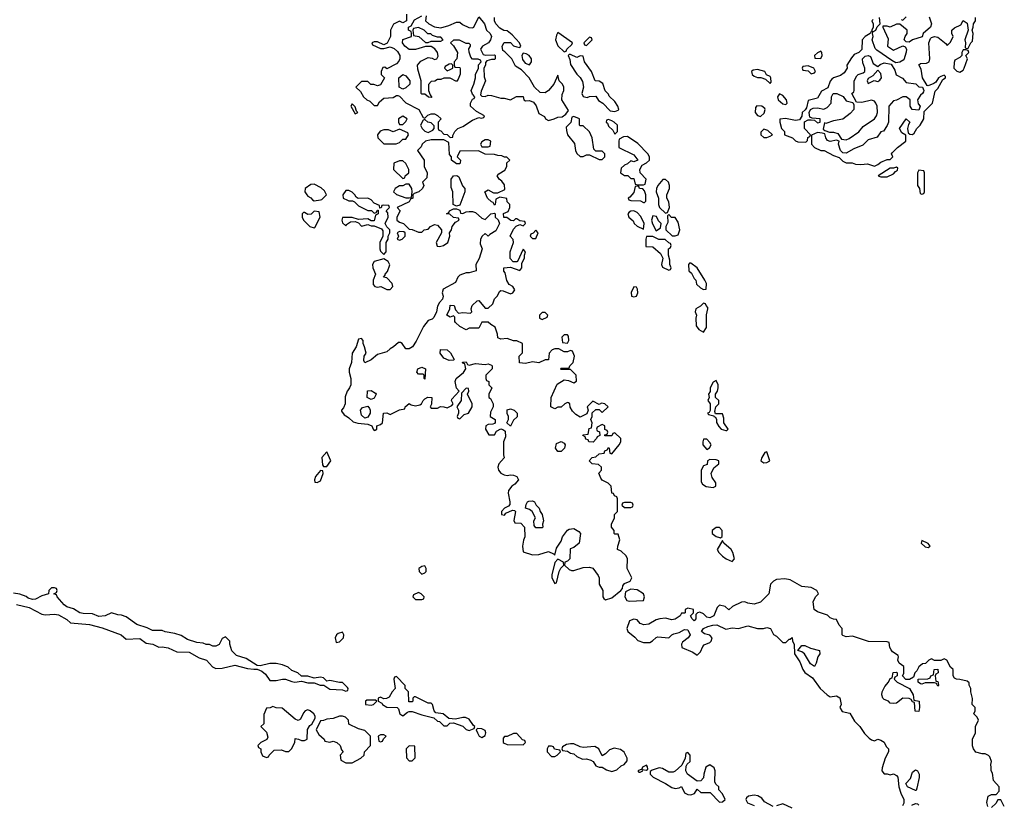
# Model space of a CAD drawing. Header units: inches. Extents: x 2701323 to 2964515, y 494916 to 722124.
# Tile 661 of 673: x 2917930 to 2924150, y 683719 to 688677. Entities that reach past the tile are written whole.
import ezdxf

# ---------------------------------------------------------------- set-up
doc = ezdxf.new("R2010")
doc.units = ezdxf.units.IN
doc.header["$MEASUREMENT"] = 0
doc.layers.add('C9618', color=7, linetype='Continuous')
doc.layers.add('C9628', color=7, linetype='Continuous')

msp = doc.modelspace()

# ---------------------------------------------------------------- linework, layer by layer
at = {"layer": 'C9618', "color": 2, "elevation": 2}
for points in [[(2919790, 687638), (2919770, 687635.3), (2919734, 687610), (2919732, 687590), (2919744.7, 687570), (2919750, 687562), (2919770, 687552), (2919779.6, 687539.6), (2919790, 687532), (2919830, 687538), (2919839, 687541), (2919868, 687570), (2919854.6, 687594.6), (2919833.6, 687613.6)], [(2919790, 687466), (2919771.6, 687448.4), (2919750, 687446), (2919730, 687458), (2919722, 687458), (2919714, 687450), (2919714, 687430), (2919722, 687410), (2919762, 687370), (2919790, 687362), (2919795.3, 687364.7), (2919828, 687430), (2919822, 687462)], [(2919870, 685946), (2919838, 685910), (2919843.6, 685863.6), (2919850, 685854), (2919870, 685854), (2919895.3, 685890)], [(2919830, 685828), (2919798, 685790), (2919792, 685770), (2919794, 685754), (2919810, 685752), (2919830, 685762), (2919848, 685810), (2919846, 685826)], [(2919970, 684806), (2919942, 684798), (2919932, 684790), (2919922, 684770), (2919930, 684742), (2919950, 684744.7), (2919975.3, 684770), (2919978, 684790)], [(2919530, 684338), (2919511.6, 684328.4), (2919490, 684326), (2919472.7, 684287.3), (2919471.6, 684228.4), (2919454, 684210), (2919490, 684174), (2919496.9, 684143.1), (2919491.2, 684128.9), (2919454, 684110), (2919434, 684090), (2919438, 684078), (2919454, 684070), (2919454, 684050), (2919464.7, 684024.7), (2919490, 684014), (2919502, 684018), (2919506, 684030), (2919538, 684062), (2919583.6, 684063.6), (2919610, 684052), (2919630, 684052), (2919648, 684070), (2919668, 684110), (2919670, 684134), (2919691.6, 684131.6), (2919710, 684122), (2919730, 684122), (2919746, 684130), (2919748.4, 684191.6), (2919763.1, 684216.9), (2919775.3, 684224.7), (2919796.4, 684263.6), (2919796.4, 684276.4), (2919788, 684290), (2919766, 684310), (2919750, 684315.3), (2919734, 684310), (2919722, 684298), (2919703.6, 684256.4), (2919690, 684248), (2919670, 684258), (2919587.3, 684327.3), (2919550, 684328)]]:
    msp.add_lwpolyline(points, close=True, dxfattribs=at)
for points in [[(2920000, 687598), (2919990, 687598), (2919972, 687570), (2919974, 687550), (2920000, 687537)], [(2920000, 687426), (2919970, 687426), (2919964.7, 687410), (2919970, 687394), (2919990, 687374), (2919996.4, 687383.6), (2920000, 687386)], [(2920000, 686332.5), (2919998, 686330), (2919986.4, 686293.6), (2919986, 686250), (2919975.3, 686224.7), (2919962, 686210), (2919963.6, 686203.6), (2919979.6, 686179.6), (2920000, 686167.8)], [(2920000, 684456.3), (2919970, 684488), (2919950, 684488), (2919890, 684502), (2919870, 684498), (2919850, 684518), (2919830, 684522), (2919790, 684515.3), (2919750, 684528), (2919710, 684528), (2919688, 684550), (2919650, 684564), (2919625.6, 684585.6), (2919590, 684601.2), (2919550, 684609), (2919510, 684609), (2919450, 684594), (2919430, 684595.3), (2919360.2, 684640.2), (2919299, 684659), (2919269.3, 684689.3), (2919258, 684730), (2919258, 684750), (2919230, 684778), (2919210, 684766), (2919190.9, 684729.1), (2919170, 684719), (2919150, 684719), (2919130, 684728.7), (2919109, 684729), (2919090, 684738), (2919050, 684742), (2918990, 684761.2), (2918950, 684786), (2918910, 684799), (2918850, 684808), (2918830, 684818), (2918770, 684818), (2918734.6, 684834.6), (2918670, 684855.3), (2918603.1, 684903.1), (2918573.6, 684913.6), (2918550, 684915.3), (2918510, 684928.7), (2918470, 684909.2), (2918430, 684906), (2918390, 684922.7), (2918330, 684924), (2918310, 684929), (2918270, 684953.2), (2918227, 684967), (2918210, 684979), (2918166, 685030), (2918162, 685042), (2918146, 685050), (2918162, 685058), (2918166, 685070), (2918162, 685082), (2918150, 685086), (2918130, 685086), (2918114, 685070), (2918111.6, 685048.4), (2918070, 685037.2), (2918030, 685015.1), (2918010, 685012.3), (2917982.5, 685022.5), (2917970, 685032.7), (2917930, 685046), (2917890, 685052.3)], [(2917910, 684981), (2917990, 684962.8), (2918070, 684921), (2918090, 684916), (2918150, 684920.7), (2918175.9, 684915.9), (2918226.8, 684886.8), (2918250, 684866), (2918370, 684856), (2918450, 684834.8), (2918570.7, 684790.7), (2918603.6, 684763.6), (2918690, 684766), (2918730, 684738), (2918770.8, 684730.8), (2918810, 684711.3), (2918830, 684714.8), (2918867.3, 684707.3), (2918922, 684682), (2918999.8, 684679.8), (2919064, 684644), (2919110.5, 684630.5), (2919148, 684588), (2919170, 684577.3), (2919210, 684578.8), (2919290, 684598), (2919370, 684578), (2919410, 684572), (2919430, 684574), (2919459.8, 684559.8), (2919482, 684542), (2919510, 684501), (2919550, 684500.5), (2919590, 684510.7), (2919610, 684510.8), (2919650, 684494), (2919669.1, 684490.9), (2919710, 684498), (2919750, 684486.8), (2919790, 684486), (2919828.4, 684471.6), (2919852, 684472), (2919890, 684447.3), (2919970, 684442), (2919990, 684434), (2920000, 684437.3)], [(2920000, 684257.9), (2919988.8, 684268.9), (2919970, 684275.3), (2919950, 684275.3), (2919910, 684262), (2919870, 684258), (2919850, 684248), (2919830, 684246), (2919802, 684190), (2919819.6, 684159.6), (2919854, 684130), (2919858, 684118), (2919890, 684112), (2919910, 684118), (2919934, 684110), (2919954, 684090), (2919963.6, 684063.6), (2919974, 684050), (2919954, 684030), (2919958, 683998), (2919990, 683982), (2920000, 683982)]]:
    msp.add_lwpolyline(points, dxfattribs=at)
at = {"layer": 'C9628', "color": 2, "elevation": 2}
for points in [[(2920372.7, 688712.7), (2920374, 688670), (2920350, 688658), (2920330, 688668), (2920291.6, 688648.4), (2920272, 688610), (2920272, 688570), (2920252, 688528), (2920230, 688518), (2920190, 688538), (2920170, 688538), (2920154, 688530), (2920158, 688518), (2920210, 688494), (2920230, 688494), (2920270, 688504.7), (2920295.3, 688495.3), (2920316.8, 688476.8), (2920331.3, 688450), (2920332, 688430), (2920325.4, 688414.6), (2920310, 688398), (2920250, 688366), (2920236.4, 688376.4), (2920224.7, 688375.3), (2920214, 688350), (2920214, 688330), (2920234, 688310), (2920210, 688266), (2920190, 688258), (2920167.3, 688267.3), (2920148.4, 688268.4), (2920130, 688286), (2920090, 688286), (2920054, 688250), (2920083.6, 688223.6), (2920102, 688190), (2920122, 688170), (2920142, 688162), (2920170, 688134), (2920190, 688134), (2920202, 688158), (2920230, 688182), (2920290, 688184.7), (2920310, 688198), (2920318, 688198), (2920330, 688194), (2920370, 688151), (2920452, 688110), (2920478, 688058), (2920490, 688054), (2920507.3, 688072.7), (2920530, 688082), (2920550, 688082), (2920570, 688072), (2920592, 688050), (2920574, 688030), (2920574, 687990), (2920578, 687978), (2920590, 687974), (2920610, 687954), (2920630, 687952), (2920650, 687932), (2920666, 687934), (2920666, 687946), (2920678, 687970), (2920698, 687990), (2920730, 688002), (2920790, 688042.8), (2920830, 688058), (2920846, 688054), (2920862, 688058), (2920866, 688070), (2920816.5, 688096.5), (2920778, 688130), (2920778, 688150), (2920790, 688174), (2920802, 688178), (2920806, 688190), (2920790, 688206), (2920782, 688230), (2920799, 688270), (2920808.7, 688310), (2920808.4, 688331.6), (2920828, 688370), (2920828.7, 688391.3), (2920846, 688410), (2920842, 688422), (2920827.3, 688427.3), (2920790, 688428), (2920780.2, 688440.2), (2920768.4, 688471.6), (2920768, 688492), (2920778, 688510), (2920778, 688518), (2920770, 688526), (2920750, 688526), (2920708.4, 688548.4), (2920670, 688548), (2920652, 688530), (2920671, 688511), (2920696, 688470), (2920691.3, 688428.7), (2920674, 688410), (2920674, 688390), (2920678, 688378), (2920710, 688374), (2920712.7, 688367.3), (2920712.7, 688332.7), (2920699.6, 688300.4), (2920690, 688286), (2920650, 688308), (2920610, 688308), (2920590, 688298), (2920570, 688298), (2920551.6, 688288.4), (2920530, 688286), (2920512.7, 688267.3), (2920512, 688230), (2920522, 688202), (2920534, 688186), (2920512.7, 688187.3), (2920490, 688206), (2920470, 688206), (2920466, 688210), (2920466, 688290), (2920444.7, 688364.7), (2920442, 688390), (2920464.7, 688415.3), (2920510, 688438), (2920534.8, 688434.8), (2920550, 688424.7), (2920566, 688430), (2920574, 688446), (2920568.7, 688470), (2920553.2, 688493.2), (2920530, 688508), (2920492.7, 688507.3), (2920430, 688488), (2920390, 688488.7), (2920362, 688510), (2920348.4, 688531.6), (2920350, 688552), (2920406, 688570), (2920406, 688590), (2920402, 688602), (2920386, 688610), (2920386, 688630), (2920402, 688638), (2920423.1, 688676.9), (2920470, 688702)], [(2920498, 688702), (2920494, 688670), (2920514, 688650), (2920550, 688632), (2920590, 688624.7), (2920640.2, 688639.8), (2920690, 688662), (2920710, 688662), (2920726.4, 688646.4), (2920767.1, 688627.1), (2920790, 688624.7), (2920798, 688630), (2920830, 688694), (2920866, 688650), (2920878, 688610), (2920902, 688590), (2920911.2, 688571.1), (2920904.7, 688550), (2920892, 688530), (2920854, 688510), (2920842, 688490), (2920858, 688458), (2920872.7, 688452.7), (2920930, 688454), (2920934, 688450), (2920934, 688430), (2920930, 688426), (2920910, 688426), (2920882, 688418), (2920872.7, 688407.3), (2920872, 688390), (2920862, 688370), (2920863.6, 688316.4), (2920872, 688290), (2920844.7, 688224.7), (2920842, 688202), (2920850, 688194), (2920870, 688192), (2920890, 688201), (2920910, 688198.8), (2920970, 688181), (2920990, 688181), (2921030, 688171.3), (2921068.8, 688191.1), (2921110, 688192), (2921114, 688170), (2921124.7, 688164.7), (2921150, 688167.3), (2921175.5, 688155.5), (2921193.4, 688133.4), (2921210, 688084.7), (2921245.4, 688065.4), (2921252, 688050), (2921270, 688041), (2921306, 688050), (2921330, 688062), (2921356.4, 688063.6), (2921380.4, 688079.6), (2921396.4, 688103.6), (2921355.3, 688170), (2921356.4, 688203.6), (2921368, 688230), (2921368, 688250), (2921358, 688270), (2921338, 688290), (2921330, 688326), (2921304.7, 688270), (2921270.6, 688229.4), (2921250, 688214), (2921217.2, 688217.2), (2921182, 688250), (2921148.7, 688310), (2921100.2, 688360.2), (2921063.1, 688383.1), (2921038, 688430), (2920994.6, 688474.6), (2920982, 688482), (2920978, 688510), (2920990, 688532), (2921030, 688532), (2921050, 688512), (2921070, 688504.7), (2921090, 688502), (2921095.3, 688510), (2921088, 688530), (2921040.4, 688580.4), (2921010, 688606), (2920988.4, 688608.4), (2920963.1, 688623.1), (2920938, 688650), (2920928.7, 688670), (2920928.8, 688691.1)], [(2923322, 688678), (2923314, 688670), (2923322, 688650), (2923322, 688630), (2923314, 688610), (2923318, 688602), (2923310, 688606), (2923302, 688590), (2923271.3, 688570), (2923251.3, 688550), (2923250.7, 688489.3), (2923230.9, 688469.1), (2923202.5, 688457.5), (2923184.5, 688435.5), (2923156, 688390), (2923158, 688370), (2923138.8, 688341.2), (2923115.3, 688324.7), (2923072, 688310), (2923059.8, 688300.2), (2923050, 688288), (2923034.4, 688245.6), (2922995.3, 688224.7), (2922970, 688182), (2922910, 688166), (2922899.6, 688120.4), (2922892.7, 688107.3), (2922874, 688090), (2922871.6, 688068.4), (2922856, 688044), (2922830, 688039), (2922767.1, 688052.9), (2922732, 688048), (2922731.3, 688030), (2922742, 687990), (2922762, 687970), (2922762, 687950), (2922811.3, 687931.3), (2922830, 687912), (2922845.4, 687905.4), (2922896.4, 687903.6), (2922907.3, 687912.7), (2922908.4, 687931.6), (2922922, 687938), (2922926, 687950), (2922888, 687990), (2922888.4, 688031.6), (2922910, 688044.7), (2922930, 688044.7), (2922950, 688042), (2922970, 688026), (2922986, 688030), (2922986, 688050), (2922935.3, 688055.3), (2922922, 688062), (2922918, 688090), (2922926, 688110), (2922942, 688118), (2922970, 688121), (2923010, 688112), (2923030, 688122), (2923055.3, 688150), (2923058, 688190), (2923068, 688210), (2923091.3, 688211.3), (2923131.3, 688191.3), (2923150, 688164.7), (2923192.7, 688152.7), (2923199.8, 688139.8), (2923198.8, 688110), (2923176.4, 688083.6), (2923130, 688049), (2923070, 688038), (2923022, 688022), (2923014, 688026), (2923005.4, 687985.4), (2923016, 687976), (2923046, 687966), (2923070, 687966), (2923097.3, 687957.3), (2923121, 687921), (2923150, 687918), (2923170, 687926.8), (2923231.6, 687968.4), (2923257.5, 688002.5), (2923329, 688050), (2923342.7, 688070), (2923349.3, 688090), (2923346, 688130), (2923339.3, 688150), (2923330, 688161.2), (2923310, 688169.2), (2923250, 688153.2), (2923216.4, 688156.4), (2923186, 688210), (2923199, 688221), (2923202, 688230), (2923202, 688290), (2923218, 688322), (2923226, 688330), (2923259.3, 688340.7), (2923268.7, 688350), (2923269, 688370), (2923255.3, 688404.7), (2923254, 688430), (2923270, 688446), (2923290, 688451.3), (2923305.4, 688445.4), (2923320.7, 688400.7), (2923350, 688382), (2923365.6, 688394.4), (2923390, 688404), (2923436, 688396), (2923458, 688358), (2923467.7, 688327.7), (2923507.9, 688307.9), (2923530, 688281), (2923590.8, 688270.8), (2923610, 688252), (2923634, 688250), (2923642, 688230), (2923639.6, 688220.4), (2923634, 688210), (2923619.6, 688200.4), (2923602, 688170), (2923606, 688146), (2923618, 688130), (2923610, 688106), (2923568, 688110), (2923555.3, 688130), (2923555.3, 688170), (2923530, 688188.7), (2923510, 688189), (2923470, 688169), (2923450, 688164), (2923420.7, 688130), (2923418.8, 688030), (2923410.8, 688009.2), (2923386.4, 687973.6), (2923370, 687968), (2923346, 687934), (2923290, 687917.2), (2923256.3, 687883.7), (2923198.5, 687861.5), (2923150, 687834), (2923130, 687835.3), (2923115.3, 687850), (2923102, 687890), (2923106, 687910), (2923090, 687915.3), (2923050, 687908), (2923034, 687914), (2923022, 687930), (2923015.3, 687955.3), (2923000.4, 687960.4), (2922970, 687964), (2922932.7, 687947.3), (2922932, 687890), (2922952, 687870), (2922990, 687851.3), (2923011, 687851), (2923070, 687818.8), (2923106, 687806), (2923130, 687782), (2923150, 687772), (2923188.4, 687771.6), (2923210, 687764.7), (2923242.8, 687762.8), (2923286.4, 687766.4), (2923330, 687751.3), (2923350, 687761), (2923370, 687776), (2923410, 687794), (2923430, 687794), (2923446, 687810), (2923438, 687830), (2923443.1, 687836.9), (2923475.3, 687870), (2923528, 687910), (2923528, 687948), (2923502, 687962), (2923488.7, 687990), (2923529.1, 688050.9), (2923554, 688030), (2923544.7, 688015.3), (2923538, 687990), (2923542, 687962), (2923552.7, 687952.7), (2923570, 687952), (2923580.4, 687959.6), (2923598, 687990), (2923618, 688010), (2923641.2, 688050), (2923643.1, 688096.9), (2923697.2, 688150), (2923714, 688226), (2923730, 688242), (2923762, 688298), (2923778, 688310), (2923778, 688318), (2923770, 688326), (2923750, 688318), (2923734, 688310), (2923716.9, 688283.1), (2923705.4, 688274.6), (2923670, 688258), (2923662, 688262), (2923634, 688310), (2923624.7, 688364.7), (2923609, 688391), (2923620.4, 688399.6), (2923658, 688402), (2923675.3, 688410), (2923679, 688430), (2923674, 688530), (2923682.7, 688557.3), (2923690, 688564.7), (2923708.8, 688571.1), (2923730, 688566), (2923783.6, 688523.6), (2923790, 688514), (2923810, 688534), (2923826, 688570), (2923818, 688590), (2923818, 688610), (2923834.6, 688625.4), (2923874.6, 688645.4), (2923890, 688672), (2923915.3, 688655.3), (2923922, 688610), (2923901, 688550), (2923904.7, 688530), (2923902, 688502), (2923910, 688494), (2923922, 688498), (2923938, 688530), (2923950, 688542), (2923954, 688590), (2923946, 688610), (2923954, 688630), (2923955.3, 688650), (2923968.7, 688670), (2923968, 688690)], [(2923675.3, 688695.3), (2923690.9, 688650.9), (2923684.7, 688630), (2923638, 688590), (2923631, 688569), (2923570, 688549), (2923550, 688535.3), (2923530, 688538), (2923518, 688550), (2923524, 688570), (2923537.2, 688590), (2923535.3, 688610), (2923490, 688648), (2923470, 688648), (2923428.8, 688628.9), (2923410, 688635.3), (2923383.6, 688636.4), (2923382, 688630), (2923415.3, 688555.3), (2923411.3, 688510), (2923450, 688484.7), (2923510, 688512), (2923524.7, 688504.7), (2923531.2, 688491.1), (2923531, 688471), (2923515.9, 688424.1), (2923490.6, 688409.4), (2923465.2, 688405.2), (2923439, 688419), (2923344, 688484), (2923334.6, 688494.6), (2923316, 688550), (2923321.2, 688570), (2923318, 688590), (2923320.4, 688599.6), (2923338, 688610), (2923347.3, 688632.7), (2923366, 688650), (2923362, 688690)], [(2923498, 688678), (2923510, 688674), (2923530, 688694)], [(2920000, 686167.8), (2920010, 686162), (2920036.9, 686136.9), (2920066.4, 686126.4), (2920130, 686122), (2920154, 686110), (2920162, 686090), (2920170, 686082), (2920176.4, 686083.6), (2920186, 686090), (2920186, 686110), (2920210, 686118), (2920222, 686130), (2920228.4, 686191.6), (2920250, 686192), (2920270, 686182), (2920330, 686212), (2920362, 686218), (2920366, 686230), (2920390, 686252), (2920403.6, 686243.6), (2920430, 686238), (2920457.2, 686242.8), (2920468, 686250), (2920478, 686270), (2920490, 686282), (2920508.8, 686291.1), (2920534, 686290), (2920532, 686248), (2920522, 686230), (2920530, 686222), (2920570, 686222), (2920588, 686232), (2920610, 686231.3), (2920630, 686224.7), (2920660.4, 686239.6), (2920668, 686250), (2920658, 686270), (2920660.4, 686279.6), (2920706, 686330), (2920688.8, 686348.9), (2920682, 686390), (2920688, 686410), (2920732.7, 686447.3), (2920748, 686470), (2920742, 686502), (2920730, 686506), (2920727.3, 686512.7), (2920750, 686514), (2920758, 686498), (2920770, 686494), (2920810, 686504.7), (2920870, 686498), (2920890, 686502), (2920910, 686494), (2920914, 686490), (2920914, 686470), (2920874, 686430), (2920874, 686410), (2920878, 686398), (2920894, 686390), (2920894, 686370), (2920912, 686350), (2920894, 686310), (2920894, 686290), (2920903.6, 686283.6), (2920922, 686250), (2920922, 686230), (2920903.6, 686196.4), (2920902, 686170), (2920934, 686150), (2920932.7, 686132.7), (2920930, 686126), (2920919.6, 686120.4), (2920890, 686118), (2920874, 686110), (2920872, 686090), (2920892.7, 686052.7), (2920930, 686054), (2920943.1, 686076.9), (2920968.7, 686091.3), (2920985.4, 686085.4), (2920996, 686076), (2920999.8, 686040.2), (2920986, 686010), (2920986.4, 685926.4), (2920991.3, 685908.7), (2920956, 685870), (2920951, 685850), (2920954.8, 685830), (2920970, 685811), (2920990, 685801), (2921010, 685796), (2921030, 685801), (2921050, 685798.8), (2921070, 685791), (2921082, 685770), (2921057.3, 685742.7), (2921038, 685730), (2921018.8, 685701.2), (2921014.8, 685685.2), (2921026.8, 685630), (2921026, 685614), (2921018, 685602), (2920992, 685590), (2920974, 685570), (2920974, 685550), (2920992.9, 685547.1), (2921002, 685558), (2921043.1, 685576.9), (2921056, 685576), (2921062, 685570), (2921052, 685512), (2921058, 685498), (2921094.8, 685494.8), (2921118, 685470), (2921122, 685410), (2921112.7, 685387.3), (2921106, 685350), (2921110, 685314), (2921170, 685296), (2921210, 685297.3), (2921270, 685316), (2921302, 685302), (2921310, 685294), (2921321.5, 685338.5), (2921350, 685382), (2921359, 685410), (2921390, 685451.3), (2921401.5, 685458.5), (2921430, 685462), (2921462, 685442), (2921472, 685430), (2921464, 685370), (2921430, 685341.2), (2921407.3, 685332.7), (2921404.7, 685270), (2921390, 685255.3), (2921374, 685250), (2921372, 685230), (2921402, 685202), (2921416.9, 685196.9), (2921430, 685196), (2921490, 685216), (2921530, 685218), (2921550, 685212), (2921585.2, 685165.2), (2921590.7, 685150), (2921590.8, 685110), (2921614.8, 685070), (2921614.8, 685030), (2921620.5, 685020.5), (2921630, 685011), (2921670, 685022.8), (2921728, 685070), (2921738, 685082), (2921740.4, 685099.6), (2921750, 685114), (2921786, 685130), (2921798, 685150), (2921768.4, 685208.4), (2921768.7, 685270), (2921762, 685290), (2921730, 685319), (2921706, 685330), (2921708, 685350), (2921722, 685390), (2921710, 685426), (2921690, 685426), (2921686, 685430), (2921686, 685450), (2921668, 685470), (2921668, 685490), (2921688, 685530), (2921688, 685550), (2921706, 685570), (2921706, 685650), (2921702, 685662), (2921687.3, 685667.3), (2921682, 685682), (2921670, 685686), (2921666, 685730), (2921648.4, 685748.4), (2921610, 685768), (2921600.2, 685780.2), (2921588.7, 685811.3), (2921606, 685830), (2921606, 685850), (2921587.3, 685867.3), (2921546, 685870), (2921528, 685890), (2921546, 685910), (2921570, 685914), (2921590, 685934), (2921622, 685938), (2921627.3, 685952.7), (2921642, 685958), (2921650, 685974), (2921654, 685970), (2921658, 685938), (2921670, 685934), (2921718, 685990), (2921728, 686010), (2921728, 686030), (2921690, 686066), (2921678, 686062), (2921671.6, 686048.4), (2921627.3, 686047.3), (2921627.3, 686052.7), (2921642, 686058), (2921646, 686070), (2921642, 686082), (2921627.3, 686087.3), (2921626, 686110), (2921610, 686118), (2921578, 686102), (2921574, 686090), (2921578, 686078), (2921592.7, 686072.7), (2921594, 686050), (2921578, 686042), (2921574, 686030), (2921552, 686008), (2921526, 686010), (2921522, 686022), (2921507.3, 686027.3), (2921502, 686042), (2921488, 686050), (2921490, 686054), (2921522, 686058), (2921527.3, 686092.7), (2921542, 686098), (2921546, 686130), (2921538, 686150), (2921546, 686170), (2921547.3, 686192.7), (2921570, 686214), (2921590, 686214), (2921610, 686194), (2921648, 686230), (2921626, 686250), (2921606, 686254), (2921590, 686246), (2921550, 686266), (2921514, 686230), (2921522, 686210), (2921512.7, 686187.3), (2921470, 686166), (2921443.1, 686183.1), (2921423.1, 686203.1), (2921408.4, 686228.4), (2921406, 686250), (2921396.4, 686256.4), (2921390, 686258), (2921374, 686250), (2921351.6, 686228.4), (2921330, 686228), (2921310, 686218), (2921286, 686230), (2921288, 686290), (2921325.2, 686374.8), (2921370, 686402), (2921396.9, 686396.9), (2921430, 686382), (2921447.3, 686392.7), (2921446, 686430), (2921410, 686466), (2921350, 686466), (2921346, 686470), (2921350, 686474), (2921390, 686474), (2921402, 686478), (2921406, 686490), (2921426, 686510), (2921435.3, 686550), (2921422, 686582), (2921410, 686586), (2921390, 686578), (2921370, 686578), (2921336.4, 686596.4), (2921310, 686598), (2921294, 686590), (2921274, 686570), (2921271.6, 686528.4), (2921250, 686528), (2921210, 686508), (2921170, 686515.3), (2921124.7, 686504.7), (2921088.4, 686508.4), (2921086, 686550), (2921107.3, 686572.7), (2921106, 686630), (2921070, 686648), (2921050, 686648), (2921010, 686662), (2920970, 686658), (2920950, 686666), (2920948.7, 686690), (2920933.6, 686733.6), (2920906, 686750), (2920890, 686766), (2920850, 686766), (2920830, 686728), (2920770, 686728), (2920750, 686718), (2920710, 686738), (2920683.1, 686763.1), (2920678, 686770), (2920678, 686798), (2920670, 686806), (2920650, 686798), (2920628, 686810), (2920648, 686850), (2920650, 686874), (2920674, 686870), (2920683.6, 686843.6), (2920702, 686822), (2920730, 686826), (2920778, 686822), (2920786, 686830), (2920782, 686850), (2920789.1, 686870.9), (2920820.4, 686899.6), (2920830, 686902), (2920870, 686854), (2920890, 686854), (2920918, 686882), (2920930, 686914), (2920948.4, 686931.6), (2920961.2, 686958.8), (2920970, 686964.7), (2920983.6, 686963.6), (2921030, 686944.7), (2921046, 686950), (2921058, 686970), (2921046, 686990), (2921023.1, 687003.1), (2921008.4, 687028.4), (2920996.4, 687076.4), (2920988.4, 687088.4), (2920988, 687110), (2921030, 687114), (2921090, 687092), (2921102, 687110), (2921102, 687138), (2921118, 687170), (2921118, 687190), (2921126, 687210), (2921110, 687226), (2921074, 687150), (2921070, 687146), (2921047.3, 687147.3), (2921028.4, 687168.4), (2921028, 687190), (2921028.7, 687210), (2921048.7, 687270), (2921048, 687288), (2921028, 687310), (2921050, 687354), (2921067.3, 687372.7), (2921090, 687382), (2921110, 687374), (2921126, 687390), (2921122, 687402), (2921090, 687406), (2921070, 687418), (2921062, 687418), (2921050, 687406), (2921032.7, 687407.3), (2921007.3, 687427.3), (2920988, 687428), (2920987.3, 687452.7), (2921015.3, 687464.7), (2921026, 687490), (2921026, 687510), (2921010, 687526), (2921007.3, 687547.3), (2920963.6, 687556.4), (2920938, 687542), (2920934, 687510), (2920930, 687506), (2920922, 687522), (2920910, 687526), (2920886, 687550), (2920868, 687590), (2920890, 687602), (2920923.6, 687583.6), (2920950, 687582), (2920995.3, 687604.7), (2920993.6, 687633.6), (2920976.5, 687656.5), (2920958, 687670), (2920946, 687690), (2920956.4, 687703.6), (2920994.6, 687725.4), (2921008, 687750), (2921008.4, 687771.6), (2921026, 687790), (2921007.3, 687807.3), (2920992.7, 687807.3), (2920976.4, 687816.4), (2920950, 687818), (2920930, 687826), (2920870, 687828), (2920828.4, 687848.4), (2920710, 687846), (2920694, 687810), (2920714, 687790), (2920712.7, 687772.7), (2920710, 687766), (2920690, 687766), (2920658, 687790), (2920658, 687810), (2920645.2, 687825.2), (2920642, 687902), (2920610, 687918), (2920530, 687918), (2920494, 687910), (2920472, 687890), (2920465.4, 687874.6), (2920442, 687850), (2920484.7, 687790), (2920484.7, 687750), (2920504.7, 687710), (2920502, 687678), (2920474, 687650), (2920482, 687630), (2920474, 687610), (2920450.9, 687589.1), (2920422, 687578), (2920414, 687570), (2920414, 687550), (2920398, 687542), (2920390, 687526), (2920314, 687490), (2920334, 687470), (2920312, 687430), (2920312, 687410), (2920330, 687398), (2920354, 687390), (2920390, 687354), (2920410, 687352), (2920450, 687334), (2920470, 687334), (2920486, 687350), (2920510, 687354), (2920526, 687370), (2920550, 687382), (2920570, 687378), (2920594, 687350), (2920594, 687330), (2920561, 687270), (2920566.8, 687246.8), (2920582.8, 687242.8), (2920608, 687250), (2920634, 687270), (2920648, 687310), (2920646, 687330), (2920658, 687350), (2920662, 687370), (2920683.1, 687396.9), (2920706, 687410), (2920702, 687422), (2920670, 687428), (2920648, 687448), (2920626, 687450), (2920642, 687458), (2920646, 687470), (2920670, 687482), (2920690, 687482), (2920710, 687474), (2920714, 687454), (2920730, 687452), (2920750, 687462), (2920770, 687464.7), (2920790, 687464.7), (2920810, 687458), (2920850, 687422), (2920870, 687414), (2920906, 687450), (2920930, 687454), (2920934, 687450), (2920934, 687430), (2920952.7, 687412.7), (2920962, 687390), (2920936.9, 687343.1), (2920899.6, 687320.4), (2920890, 687308.7), (2920870, 687326), (2920851.6, 687308.4), (2920842, 687290), (2920839.6, 687259.6), (2920851.3, 687230), (2920831.6, 687168.4), (2920812, 687130), (2920814, 687090), (2920770, 687078), (2920750, 687078), (2920710, 687062), (2920698, 687050), (2920683.6, 687016.4), (2920606, 686974), (2920598, 686950), (2920604.7, 686930), (2920602, 686910), (2920582, 686890), (2920570, 686866), (2920562, 686830), (2920545.4, 686794.6), (2920535.3, 686784.7), (2920510, 686775.3), (2920481.4, 686738.6), (2920435.3, 686644.7), (2920411.2, 686608.9), (2920390, 686598), (2920370, 686598), (2920346, 686630), (2920336.4, 686636.4), (2920323.6, 686636.4), (2920291, 686609), (2920270, 686598), (2920250, 686578), (2920190, 686562), (2920150, 686528), (2920110, 686508), (2920103.1, 686523.1), (2920105.2, 686550), (2920119, 686570), (2920109, 686610), (2920099, 686630), (2920099, 686650), (2920090, 686662), (2920070, 686658), (2920054.8, 686610), (2920030.8, 686570), (2920026, 686510), (2920011.3, 686470), (2920011.3, 686450), (2920022, 686410), (2920022, 686370), (2920014, 686350), (2920000, 686332.5)], [(2920000, 687386), (2920020.4, 687399.6), (2920050, 687402), (2920070, 687394), (2920090, 687372), (2920130, 687382), (2920150, 687374), (2920170, 687374), (2920216, 687356), (2920223.6, 687343.6), (2920224.7, 687310), (2920204.7, 687270), (2920204.7, 687230), (2920210, 687214), (2920230, 687194), (2920246, 687210), (2920246, 687270), (2920258, 687290), (2920258, 687310), (2920268, 687330), (2920268, 687350), (2920248.4, 687368.4), (2920238, 687390), (2920258, 687430), (2920256.4, 687456.4), (2920246, 687470), (2920266, 687490), (2920262, 687502), (2920230, 687506), (2920218, 687502), (2920212.7, 687487.3), (2920206, 687486), (2920202, 687502), (2920170, 687518), (2920150, 687538), (2920128.4, 687548.4), (2920068, 687548), (2920055.3, 687555.3), (2920048, 687570), (2920030, 687588), (2920010, 687598), (2920000, 687598)], [(2920000, 687537), (2920010, 687532), (2920032, 687532), (2920045.4, 687525.4), (2920070, 687501), (2920130, 687472), (2920151.6, 687471.6), (2920170, 687454), (2920182, 687458), (2920190, 687474), (2920194, 687474), (2920194, 687450), (2920178, 687442), (2920170, 687406), (2920150, 687406), (2920130, 687418), (2920070, 687415.3), (2920030, 687426), (2920000, 687426)], [(2924045.2, 683705.2), (2924039, 683730), (2924048, 683770), (2924070, 683782), (2924098, 683782), (2924118, 683802), (2924118, 683830), (2924082, 683870), (2924076.4, 683916.4), (2924066, 683930), (2924068, 683952), (2924064, 683970), (2924068.7, 683990), (2924058, 684018), (2924050, 684028), (2924030, 684038), (2924010, 684038), (2923970, 684049), (2923955.3, 684070), (2923948.8, 684088.9), (2923949, 684130), (2923968.7, 684170), (2923968, 684210), (2923986, 684250), (2923978, 684270), (2923958, 684290), (2923966, 684310), (2923966, 684330), (2923948, 684350), (2923948.4, 684388.4), (2923938, 684430), (2923938, 684450), (2923927.3, 684472.7), (2923927.3, 684487.3), (2923916.4, 684496.4), (2923870, 684508.7), (2923848.8, 684508.9), (2923836.4, 684516.4), (2923826, 684530), (2923826, 684570), (2923810, 684586), (2923786, 684630), (2923770, 684638), (2923750, 684628), (2923710, 684628), (2923690, 684638), (2923674, 684630), (2923651.6, 684608.4), (2923632.7, 684607.3), (2923610, 684588), (2923597.3, 684562.7), (2923584.7, 684550), (2923576.9, 684523.1), (2923551.3, 684508.7), (2923528.7, 684508.7), (2923506, 684530), (2923515.3, 684544.7), (2923515.3, 684590), (2923486, 684610), (2923478, 684630), (2923482, 684650), (2923479, 684659), (2923443.1, 684683.1), (2923434.6, 684694.6), (2923426, 684710), (2923422, 684742), (2923410, 684746), (2923291.6, 684748.4), (2923190, 684782), (2923150, 684778), (2923130, 684786), (2923126, 684790), (2923126, 684830), (2923106, 684850), (2923090, 684886), (2923070, 684888), (2923050, 684898), (2923033.2, 684913.2), (2922970, 684935.3), (2922949.3, 684949.3), (2922942, 684998), (2922958, 685030), (2922975.3, 685050), (2922966, 685070), (2922930, 685088.7), (2922870, 685095.3), (2922796.5, 685136.5), (2922763.1, 685143.1), (2922710, 685139), (2922692, 685130), (2922672, 685110), (2922662, 685050), (2922610, 684995.3), (2922570, 684982.7), (2922529.5, 684989.5), (2922510, 684999), (2922490, 684997.2), (2922432, 684970), (2922410, 684948), (2922386, 684970), (2922350, 684978), (2922336.9, 684963.1), (2922316, 684910), (2922290, 684897.2), (2922270, 684901.2), (2922250, 684922), (2922226, 684934), (2922211.6, 684928.4), (2922202, 684918), (2922202, 684890), (2922190, 684878), (2922178, 684890), (2922168, 684910), (2922186, 684930), (2922186, 684950), (2922150, 684958), (2922134, 684950), (2922134, 684930), (2922130, 684926), (2922110, 684926), (2922102, 684910), (2922070, 684889.2), (2922050, 684884), (2922010, 684895.1), (2921974, 684890), (2921950, 684884), (2921903.5, 684856.5), (2921873.2, 684853.2), (2921850, 684862), (2921830, 684884), (2921810, 684889), (2921782, 684878), (2921764.7, 684830), (2921772, 684810), (2921815.9, 684775.9), (2921834, 684754), (2921870, 684741), (2921910, 684742), (2921928.4, 684751.6), (2921950, 684774), (2921962, 684778), (2922030, 684771), (2922049.5, 684790.5), (2922063.3, 684796.7), (2922095.1, 684804.9), (2922130, 684822.8), (2922150, 684822), (2922164.7, 684790), (2922152, 684770), (2922116.9, 684743.1), (2922111.3, 684730), (2922112, 684710), (2922181.4, 684681.4), (2922210, 684662), (2922230, 684682), (2922244.7, 684715.3), (2922254, 684726), (2922290, 684741), (2922299, 684750), (2922304, 684770), (2922290, 684788.7), (2922255.3, 684795.3), (2922238, 684810), (2922249.1, 684830.9), (2922276.5, 684843.5), (2922309.1, 684850.9), (2922333.2, 684853.2), (2922390, 684824.7), (2922430, 684833.4), (2922470, 684830.7), (2922530, 684847.7), (2922590, 684830.7), (2922629.1, 684830.9), (2922650, 684836), (2922672, 684830), (2922691.6, 684791.6), (2922710, 684782), (2922750, 684742), (2922770, 684742), (2922790, 684762), (2922798, 684762), (2922810, 684774), (2922812, 684750), (2922822, 684730), (2922824.7, 684670), (2922859.3, 684619.3), (2922877.3, 684570), (2922890, 684551), (2922938, 684518), (2922986, 684450), (2923030, 684411.3), (2923050, 684398), (2923090, 684404.7), (2923110, 684392), (2923118.8, 684350), (2923111.3, 684330), (2923124.7, 684304.7), (2923174, 684294), (2923204.5, 684244.5), (2923238, 684210), (2923266.8, 684166.8), (2923296.8, 684136.8), (2923310, 684126), (2923330, 684121), (2923351.2, 684131.1), (2923370, 684124.7), (2923390, 684111.3), (2923404.5, 684084.5), (2923418, 684070), (2923418, 684050), (2923397.3, 684010), (2923378, 683950), (2923376, 683930), (2923390, 683911.3), (2923410, 683911.3), (2923430, 683904.7), (2923450.9, 683910.9), (2923470, 683902), (2923478, 683890), (2923484.7, 683830), (2923496, 683790), (2923516, 683750), (2923514.8, 683725.2), (2923506, 683710)], [(2920000, 684437.3), (2920002, 684438), (2920006, 684450), (2920000, 684456.3)], [(2920000, 683982), (2920030, 683982), (2920086, 684010), (2920106, 684030), (2920108.4, 684051.6), (2920146, 684090), (2920146, 684150), (2920110, 684186), (2920070, 684195.3), (2920010, 684226), (2920008, 684250), (2920000, 684257.9)], [(2922690, 683706), (2922634.6, 683734.6), (2922617.2, 683757.2), (2922592.7, 683772.7), (2922570, 683776), (2922534, 683770), (2922521, 683759), (2922518, 683750), (2922527.3, 683727.3), (2922570.7, 683710.7)], [(2922810, 683694), (2922750, 683722), (2922711.6, 683708.4)], [(2923565.6, 683714.4), (2923590, 683724.7), (2923602, 683722), (2923610, 683714)], [(2924150, 683706), (2924127.3, 683747.3), (2924110, 683748), (2924096, 683724), (2924070, 683698)]]:
    msp.add_lwpolyline(points, dxfattribs=at)
for points in [[(2920450, 688628), (2920418, 688622), (2920414, 688610), (2920418, 688578), (2920451.6, 688571.6), (2920492.7, 688532.7), (2920510, 688532), (2920530, 688542), (2920590, 688542), (2920606, 688550), (2920590, 688566), (2920570, 688566), (2920538, 688578), (2920527.3, 688587.3), (2920508.4, 688588.4), (2920486, 688610)], [(2921330, 688595.3), (2921320.7, 688579.3), (2921314.8, 688550), (2921330, 688512), (2921370, 688474), (2921382, 688478), (2921386, 688490), (2921419, 688521), (2921422, 688530)], [(2921530, 688566), (2921494, 688530), (2921498, 688518), (2921510, 688514), (2921546, 688550), (2921542, 688562)], [(2921110, 688466), (2921102, 688450), (2921106.4, 688426.4), (2921122.8, 688402.8), (2921150, 688391.3), (2921164, 688410), (2921164, 688430), (2921148, 688450), (2921130, 688462)], [(2921410, 688458), (2921402, 688458), (2921394, 688450), (2921404.7, 688424.7), (2921410, 688394), (2921450, 688332), (2921471.2, 688311.1), (2921486.4, 688286.4), (2921491.3, 688250), (2921481, 688210), (2921490, 688192), (2921514, 688186), (2921530, 688192), (2921570, 688194), (2921585.4, 688165.4), (2921614, 688150), (2921661, 688101), (2921690, 688096), (2921710, 688104.7), (2921715.3, 688110), (2921708.7, 688130), (2921690, 688159), (2921654, 688194), (2921650, 688206), (2921628.4, 688228.4), (2921613.6, 688273.6), (2921590, 688288), (2921566, 688290), (2921542, 688350), (2921499, 688410), (2921490, 688446), (2921470, 688448), (2921450, 688438)], [(2922990, 688478), (2922970, 688468), (2922952, 688450), (2922954, 688434), (2922990, 688432), (2922999, 688450), (2922998, 688470)], [(2923910, 688486), (2923890, 688486), (2923882, 688470), (2923882, 688450), (2923870, 688438), (2923838, 688422), (2923832.7, 688407.3), (2923832, 688370), (2923850, 688352), (2923870, 688346), (2923890, 688358), (2923897.2, 688370), (2923918, 688430), (2923906, 688450), (2923926, 688470), (2923922, 688482)], [(2920658, 688398), (2920643.6, 688396.4), (2920618, 688382), (2920614, 688370), (2920630, 688354), (2920650, 688362), (2920666, 688370), (2920666, 688390)], [(2922910, 688386), (2922878, 688382), (2922874, 688370), (2922878, 688358), (2922910, 688354), (2922930, 688334), (2922950, 688342), (2922958, 688350), (2922946, 688370)], [(2920350, 688238), (2920328, 688250), (2920326, 688310), (2920350, 688331.3), (2920370, 688322), (2920394, 688290), (2920394, 688270), (2920370, 688246)], [(2922590, 688361.2), (2922562.8, 688357.2), (2922552, 688350), (2922558, 688330), (2922570, 688321), (2922590, 688311.3), (2922611.3, 688311.3), (2922642, 688302), (2922670, 688274), (2922678, 688282), (2922675.3, 688310), (2922670, 688318), (2922648, 688328), (2922638, 688350)], [(2923350, 688358), (2923318.8, 688321.2), (2923290, 688306), (2923284.7, 688290), (2923290, 688274), (2923328, 688292), (2923350, 688286), (2923364.7, 688295.3), (2923374, 688310), (2923370, 688338)], [(2922730, 688208), (2922718, 688190), (2922721, 688170), (2922750, 688146), (2922770, 688142), (2922778, 688150), (2922774, 688170), (2922750, 688198)], [(2920030, 688146), (2920022, 688130), (2920050, 688082), (2920066, 688090), (2920058, 688098), (2920050, 688126)], [(2922586.4, 688133.6), (2922578, 688122), (2922576, 688090), (2922590, 688071.3), (2922610, 688066), (2922633.6, 688086.4), (2922639, 688110), (2922636.5, 688116.5), (2922618, 688130)], [(2920350, 688068), (2920322, 688050), (2920322, 688030), (2920330, 688014), (2920350, 688014), (2920370, 688034), (2920378, 688050)], [(2921430, 688066), (2921418, 688062), (2921412.7, 688027.3), (2921382, 687998), (2921383.6, 687976.4), (2921391.3, 687950), (2921434.8, 687894.8), (2921441, 687850), (2921450, 687832), (2921470, 687812), (2921490, 687812), (2921510, 687822), (2921530, 687822), (2921590, 687794), (2921610, 687794), (2921626, 687810), (2921626, 687830), (2921610, 687846), (2921570, 687846), (2921558, 687858), (2921546.6, 687930), (2921530, 687968.7), (2921490, 688006), (2921470, 688006), (2921466, 688010), (2921466, 688050)], [(2920490, 688046), (2920478, 688042), (2920462, 688010), (2920472, 687990), (2920490, 687972), (2920510, 687964.7), (2920540.4, 687979.6), (2920548, 687990), (2920547.3, 688007.3), (2920530, 688026), (2920508.4, 688028.4)], [(2921650, 688046), (2921638, 688042), (2921634, 688030), (2921643.6, 688023.6), (2921650, 688004.7), (2921678, 687978), (2921690, 687954), (2921706, 687970), (2921706, 688010), (2921686, 688030), (2921670, 688038)], [(2920330, 687986), (2920290, 687968.7), (2920260.4, 687980.4), (2920230, 687981.2), (2920207.1, 687972.9), (2920191, 687950), (2920192, 687930), (2920230, 687892), (2920308.4, 687891.6), (2920330, 687902), (2920350, 687922), (2920370, 687922), (2920386, 687950), (2920382, 687962)], [(2921770, 687938), (2921743.6, 687936.4), (2921718, 687922), (2921714, 687910), (2921714, 687870), (2921810, 687822), (2921834, 687790), (2921810, 687778), (2921790, 687786), (2921770, 687766), (2921750, 687758), (2921730, 687738), (2921724.7, 687710), (2921750, 687692), (2921771.6, 687691.6), (2921790, 687674), (2921810, 687674), (2921818, 687638), (2921832.7, 687632.7), (2921870, 687634), (2921882, 687638), (2921888, 687670), (2921848.7, 687708.7), (2921848, 687730), (2921862, 687758), (2921890, 687772), (2921908, 687790), (2921908, 687810), (2921898, 687830), (2921835.6, 687895.6)], [(2922630, 687986), (2922612.7, 687967.3), (2922612, 687950), (2922630, 687932), (2922650, 687932), (2922670, 687942), (2922686, 687950), (2922656.4, 687976.4)], [(2920890, 687918), (2920870, 687918), (2920850, 687906), (2920842, 687890), (2920850, 687874), (2920890, 687874), (2920902, 687878), (2920906, 687910)], [(2920350, 687786), (2920330, 687786), (2920294, 687770), (2920292, 687730), (2920350, 687674), (2920362, 687678), (2920366, 687690), (2920388, 687710), (2920388.7, 687730), (2920370, 687768)], [(2923470, 687746), (2923450, 687738), (2923430, 687738), (2923354, 687690), (2923370, 687684.7), (2923410, 687684.7), (2923450, 687702), (2923462, 687718), (2923474.6, 687725.4), (2923478, 687738)], [(2920690, 687498), (2920668, 687510), (2920666, 687590), (2920656.4, 687616.4), (2920655.3, 687670), (2920671.3, 687691.3), (2920692, 687692), (2920703.6, 687683.6), (2920726.4, 687626.4), (2920742, 687610), (2920742, 687590), (2920710, 687506)], [(2923610, 687726), (2923602, 687710), (2923602, 687630), (2923614, 687610), (2923618, 687578), (2923630, 687574), (2923642, 687578), (2923646, 687590), (2923646, 687710), (2923642, 687722)], [(2920390, 687638), (2920370, 687638), (2920350, 687628), (2920330, 687628), (2920302, 687610), (2920292, 687590), (2920310, 687572), (2920370, 687551.3), (2920390, 687552), (2920406, 687554), (2920408.7, 687590), (2920408, 687610)], [(2921830, 687626), (2921818, 687622), (2921810, 687586), (2921784.7, 687555.3), (2921774, 687550), (2921778, 687538), (2921790, 687534), (2921852, 687532), (2921870, 687522), (2921878, 687522), (2921886, 687530), (2921886, 687570), (2921876.4, 687596.4), (2921867.3, 687607.3), (2921846, 687610), (2921842, 687622)], [(2922010, 687668), (2921992.7, 687667.3), (2921962, 687630), (2921952, 687610), (2921951.3, 687590), (2921964.7, 687550), (2921964.7, 687510), (2921971.2, 687491.1), (2922010, 687454), (2922022, 687458), (2922035.3, 687490), (2922030, 687526), (2922019, 687550), (2922019, 687570), (2922034, 687610), (2922034, 687630), (2922028, 687650)], [(2921810, 687468.7), (2921790, 687468), (2921779.6, 687460.4), (2921772, 687450), (2921778, 687430), (2921806, 687406), (2921811.3, 687390), (2921830, 687371.3), (2921870, 687354), (2921874, 687390), (2921852.9, 687432.9), (2921830, 687458)], [(2921930, 687438), (2921921, 687410), (2921926.8, 687386.8), (2921950, 687342), (2921979, 687361), (2921982, 687390), (2921966, 687406), (2921953.2, 687433.2)], [(2922030, 687446), (2922022, 687438), (2922023.6, 687396.4), (2922012, 687370), (2922012, 687350), (2922051.3, 687311.3), (2922070, 687311), (2922090, 687318), (2922101.2, 687350), (2922090, 687398), (2922070, 687428), (2922048, 687428)], [(2920330, 687338), (2920314, 687330), (2920322, 687310), (2920314, 687290), (2920330, 687284.7), (2920346, 687290), (2920366, 687310), (2920366, 687330), (2920356.4, 687336.4)], [(2921190, 687346), (2921172.7, 687327.3), (2921158, 687322), (2921154, 687310), (2921170, 687294), (2921190, 687294), (2921206, 687330)], [(2921930, 687308), (2921890, 687306), (2921884.7, 687290), (2921884.7, 687244.7), (2921930, 687241), (2921978.8, 687198.8), (2921992, 687170), (2921984.7, 687130), (2921990, 687114), (2922030, 687094), (2922042, 687098), (2922046, 687110), (2922038, 687130), (2922038, 687158), (2922028, 687190), (2922028, 687230), (2922042, 687238), (2922046, 687250), (2922042, 687262), (2922030, 687266), (2922007.3, 687287.3), (2921968.4, 687288.4)], [(2920230, 687166), (2920170, 687148), (2920158, 687130), (2920161, 687110), (2920178, 687070), (2920162.8, 687030), (2920163.5, 687003.5), (2920174, 686990), (2920190, 686986), (2920211.3, 686991.3), (2920250, 686972), (2920270, 686972), (2920288, 686990), (2920282, 687010), (2920250, 687046), (2920228.7, 687050), (2920238, 687062), (2920238, 687070), (2920254, 687086), (2920267.3, 687127.3), (2920258, 687150)], [(2922170, 687138), (2922162, 687138), (2922154, 687130), (2922158, 687090), (2922174.4, 687074.4), (2922190, 687042), (2922202, 687030), (2922205.4, 687005.4), (2922230, 686982), (2922250, 686972), (2922266, 686974), (2922268.7, 687010), (2922259, 687030), (2922210, 687108)], [(2921810, 686988), (2921792.7, 686952.7), (2921794, 686930), (2921810, 686926), (2921826, 686930), (2921835.3, 686950), (2921833.6, 686973.6), (2921827.3, 686987.3)], [(2922250, 686886), (2922230, 686866), (2922202, 686850), (2922198, 686830), (2922204.7, 686810), (2922201, 686790), (2922203.5, 686743.5), (2922219.6, 686719.6), (2922250, 686702), (2922269, 686731), (2922269, 686811), (2922278, 686850), (2922278, 686858), (2922266, 686870), (2922262, 686882)], [(2921250, 686826), (2921230, 686826), (2921214, 686810), (2921214, 686790), (2921230, 686782), (2921262, 686798), (2921266, 686810)], [(2921390, 686686), (2921370, 686686), (2921354, 686670), (2921358, 686638), (2921390, 686634), (2921398, 686650), (2921396.4, 686676.4)], [(2920643.1, 686523.1), (2920610, 686538), (2920586, 686570), (2920587.3, 686592.7), (2920631.3, 686591.3), (2920650.9, 686570.9), (2920674, 686530), (2920670, 686526)], [(2920490, 686406), (2920486, 686410), (2920486, 686430), (2920478, 686438), (2920450, 686438), (2920438, 686450), (2920446, 686470), (2920470, 686482), (2920494, 686470)], [(2922330, 686398), (2922310, 686386), (2922292, 686350), (2922292, 686328), (2922282, 686310), (2922284.7, 686290), (2922278, 686270), (2922292, 686250), (2922292, 686208), (2922284.7, 686195.3), (2922274, 686190), (2922282, 686182), (2922314, 686174), (2922314, 686170), (2922324.7, 686164.7), (2922331, 686151), (2922331.3, 686131.3), (2922346.4, 686106.4), (2922362, 686090), (2922390, 686082), (2922398, 686082), (2922406, 686090), (2922378, 686130), (2922378, 686158), (2922370, 686186), (2922326, 686186), (2922322, 686202), (2922328.4, 686231.6), (2922346, 686250), (2922346, 686270), (2922326, 686290), (2922326, 686310), (2922338, 686330), (2922342, 686350), (2922342, 686370)], [(2920150, 686278), (2920126, 686290), (2920127.3, 686332.7), (2920150, 686334), (2920178, 686318), (2920182, 686310), (2920170, 686286)], [(2920750, 686348), (2920722, 686318), (2920718, 686270), (2920692, 686230), (2920702, 686210), (2920702, 686190), (2920694, 686170), (2920698, 686158), (2920710, 686154), (2920738, 686182), (2920766, 686190), (2920788, 686230), (2920788.7, 686250), (2920758, 686310), (2920768, 686330), (2920766, 686346)], [(2920110, 686158), (2920090, 686178), (2920082, 686210), (2920094.6, 686225.4), (2920130, 686234), (2920139.8, 686219.8), (2920144.7, 686210), (2920144.7, 686190), (2920130, 686166)], [(2921030, 686108.7), (2921008, 686130), (2921018, 686150), (2921018, 686170), (2921009, 686189), (2921009.2, 686210.8), (2921030, 686218), (2921054, 686210), (2921072, 686190), (2921071.6, 686168.4), (2921050, 686146)], [(2921330, 685948), (2921315.3, 685970), (2921322, 685998), (2921350, 686011.3), (2921370, 686002), (2921376, 685990), (2921370.9, 685969.1), (2921350, 685948.7)], [(2922270, 686026), (2922250, 686026), (2922244.7, 686010), (2922246, 685990), (2922270, 685962), (2922288, 685972), (2922298, 685990), (2922290, 686006)], [(2922650, 685946), (2922638, 685942), (2922618, 685910), (2922611.3, 685890), (2922630, 685876), (2922650, 685878), (2922668, 685890)], [(2922290, 685898), (2922274, 685890), (2922272.7, 685867.3), (2922250, 685858), (2922236, 685830), (2922236, 685756), (2922242.8, 685742.8), (2922267.1, 685727.1), (2922310, 685721), (2922328, 685730), (2922328.7, 685750), (2922304.7, 685784.7), (2922298, 685810), (2922315.3, 685844.7), (2922346, 685870), (2922346, 685890), (2922330, 685895.3)], [(2921190, 685466), (2921180.4, 685480.4), (2921178, 685510), (2921188, 685530), (2921168, 685570), (2921150, 685582), (2921126, 685590), (2921130, 685614), (2921138, 685630), (2921145.6, 685634.4), (2921170, 685636), (2921182, 685630), (2921192, 685610), (2921212, 685590), (2921218, 685570), (2921231.3, 685550), (2921238, 685510), (2921232, 685490), (2921234, 685470), (2921230, 685466)], [(2921790, 685626), (2921750, 685626), (2921738, 685622), (2921734, 685610), (2921750, 685594), (2921790, 685594), (2921802, 685598), (2921806, 685610), (2921802, 685622)], [(2922330, 685469), (2922304.7, 685450), (2922304.7, 685430), (2922330, 685411.3), (2922350, 685404.7), (2922356.4, 685403.6), (2922368, 685412), (2922368.7, 685450), (2922350, 685468.7)], [(2922370, 685386), (2922336, 685330), (2922346, 685310), (2922370, 685286), (2922392, 685270), (2922430, 685254), (2922446, 685270), (2922435.3, 685310), (2922424, 685330), (2922378, 685370)], [(2923630, 685386), (2923624.7, 685370), (2923650, 685346), (2923670, 685341), (2923682, 685350), (2923670, 685368)], [(2921330, 685268), (2921310, 685246), (2921291.3, 685170), (2921292, 685150), (2921310, 685114), (2921322, 685118), (2921338, 685190), (2921349, 685211), (2921368, 685230), (2921366, 685250)], [(2920490, 685226), (2920470, 685222), (2920452, 685210), (2920454, 685190), (2920470, 685174), (2920490, 685182), (2920498, 685190), (2920498, 685210)], [(2921790, 685078), (2921758, 685062), (2921752, 685030), (2921766, 685006), (2921782.8, 685002.8), (2921870, 685006), (2921877.2, 685030), (2921870, 685048), (2921830, 685075.3)], [(2920450, 685058), (2920418, 685042), (2920414, 685030), (2920430, 685014), (2920470, 685014), (2920482, 685018), (2920486, 685030), (2920466, 685050)], [(2922950, 684589), (2922926.3, 684606.3), (2922888, 684670), (2922870, 684682), (2922846, 684690), (2922870, 684722), (2922890, 684722), (2922925.4, 684705.4), (2922982, 684690), (2922984.7, 684670), (2922971.3, 684650), (2922962, 684610)], [(2920310, 684526), (2920298, 684522), (2920294, 684510), (2920302, 684450), (2920282, 684430), (2920263.6, 684396.4), (2920247.3, 684387.3), (2920230, 684386), (2920210, 684395.3), (2920194, 684390), (2920194, 684370), (2920218, 684358), (2920222, 684350), (2920250, 684332), (2920314, 684330), (2920322, 684322), (2920332, 684290), (2920350, 684278), (2920379, 684301), (2920390, 684306), (2920410, 684306), (2920470, 684284.7), (2920545.4, 684265.4), (2920570, 684244.7), (2920582, 684242), (2920610, 684214), (2920630, 684214), (2920647.3, 684232.7), (2920670, 684234), (2920730, 684212), (2920750, 684192), (2920770, 684184.7), (2920802, 684198), (2920806, 684210), (2920796.4, 684216.4), (2920770, 684258), (2920747.3, 684267.3), (2920730, 684268), (2920683.6, 684256.4), (2920640.4, 684260.4), (2920606, 684290), (2920558, 684298), (2920548.8, 684308.9), (2920538, 684350), (2920530, 684358), (2920510, 684358), (2920430, 684398), (2920422, 684398), (2920414, 684390), (2920414, 684370), (2920410, 684366), (2920387.3, 684367.3), (2920386, 684430), (2920366, 684450), (2920366, 684470)], [(2923610, 684306), (2923587.3, 684307.3), (2923582, 684362), (2923570, 684366), (2923562, 684382), (2923548, 684388), (2923510, 684388.7), (2923470, 684358), (2923450, 684355.3), (2923430, 684358), (2923418, 684370), (2923390, 684382), (2923382, 684390), (2923375.3, 684410), (2923379, 684430), (2923396, 684464), (2923418, 684490), (2923430, 684514), (2923442, 684518), (2923447.3, 684552.7), (2923470, 684554), (2923474, 684550), (2923474, 684530), (2923458, 684522), (2923454, 684510), (2923474, 684490), (2923551.2, 684451.1), (2923574, 684410), (2923578, 684378), (2923612, 684370), (2923614, 684330)], [(2923730, 684466), (2923722, 684482), (2923710, 684486), (2923650, 684486), (2923630, 684478), (2923620.4, 684480.4), (2923606, 684490), (2923606, 684510), (2923667.3, 684512.7), (2923682, 684518), (2923686, 684530), (2923702, 684538), (2923706, 684570), (2923730, 684572), (2923732, 684550), (2923718, 684542), (2923714, 684530), (2923718, 684498), (2923730, 684494), (2923732.7, 684487.3), (2923734, 684470)], [(2920178, 684378), (2920122, 684378), (2920114, 684370), (2920114, 684350), (2920150, 684344.7), (2920166, 684350), (2920186, 684370)], [(2920230, 684158), (2920210, 684158), (2920194, 684150), (2920198, 684118), (2920210, 684114), (2920222, 684118), (2920227.3, 684132.7), (2920246, 684150)], [(2920822, 684198), (2920814, 684190), (2920822, 684170), (2920832, 684150), (2920850, 684141), (2920870, 684154), (2920875.3, 684170), (2920870, 684186), (2920850, 684195.3)], [(2921070, 684166), (2921050, 684166), (2921010, 684148), (2920992.7, 684147.3), (2920983.6, 684136.4), (2920984.7, 684110), (2920990, 684104.7), (2921010, 684098), (2921110, 684094), (2921126, 684110), (2921122, 684122), (2921107.3, 684127.3)], [(2920390, 684088), (2920372, 684070), (2920372.7, 684012.7), (2920390, 683994), (2920410, 683994), (2920427.3, 684012.7), (2920426, 684086)], [(2921290, 684086), (2921270, 684086), (2921262, 684070), (2921262, 684050), (2921290, 684022), (2921310, 684022), (2921326, 684030), (2921346, 684050), (2921342, 684062), (2921308.4, 684068.4), (2921302, 684082)], [(2921430, 684102), (2921410, 684102), (2921383.6, 684096.4), (2921358, 684082), (2921354, 684070), (2921358, 684058), (2921390, 684054), (2921410, 684042), (2921430, 684038), (2921450, 684022), (2921484.7, 684004.7), (2921510, 684006), (2921538, 683998), (2921552, 683990), (2921570, 683962), (2921590, 683954), (2921610, 683954), (2921636.9, 683936.9), (2921670, 683926.8), (2921703.1, 683936.9), (2921730, 683962), (2921748.4, 683971.6), (2921767.3, 683992.7), (2921768, 684010), (2921748.8, 684048.9), (2921724.7, 684064.7), (2921685.4, 684074.6), (2921656.9, 684063.1), (2921630, 684038), (2921610, 684026), (2921588, 684070), (2921564, 684084), (2921490, 684079), (2921470, 684082)], [(2922150, 684046), (2922138, 684042), (2922134, 684010), (2922112.7, 683967.3), (2922071.2, 683928.9), (2922058, 683922), (2922030, 683921.2), (2921990, 683945.2), (2921970, 683949.2), (2921924.7, 683935.3), (2921912.7, 683927.3), (2921912, 683910), (2921932, 683890), (2922010.7, 683850.7), (2922050, 683824.7), (2922070, 683818), (2922096.4, 683823.6), (2922110, 683832), (2922130, 683792), (2922150, 683781), (2922170, 683778.8), (2922193.6, 683786.4), (2922210, 683814), (2922232.7, 683792.7), (2922292.7, 683792.7), (2922350, 683732), (2922370, 683734), (2922386, 683750), (2922370, 683786), (2922346, 683810), (2922346, 683830), (2922327.3, 683847.3), (2922320.4, 683860.4), (2922324, 683930), (2922318, 683950), (2922290, 683968), (2922265.4, 683954.6), (2922251.3, 683910), (2922250, 683886), (2922232.7, 683867.3), (2922210, 683866), (2922148, 683910), (2922138, 683930), (2922140.4, 683959.6), (2922147.3, 683972.7), (2922166, 683990), (2922166, 684030)], [(2921890, 683966), (2921865.4, 683954.6), (2921859.6, 683940.4), (2921834, 683930), (2921842, 683922), (2921850, 683922), (2921866, 683930), (2921862, 683938), (2921890, 683934), (2921898, 683942), (2921896.4, 683956.4)], [(2923590, 683806), (2923538, 683830), (2923528, 683850), (2923557.2, 683882.8), (2923570, 683922), (2923590, 683936), (2923602, 683930), (2923611.3, 683910), (2923611.3, 683888.7), (2923598, 683822), (2923594, 683806)]]:
    msp.add_lwpolyline(points, close=True, dxfattribs=at)

doc.saveas('drawing.dxf')
